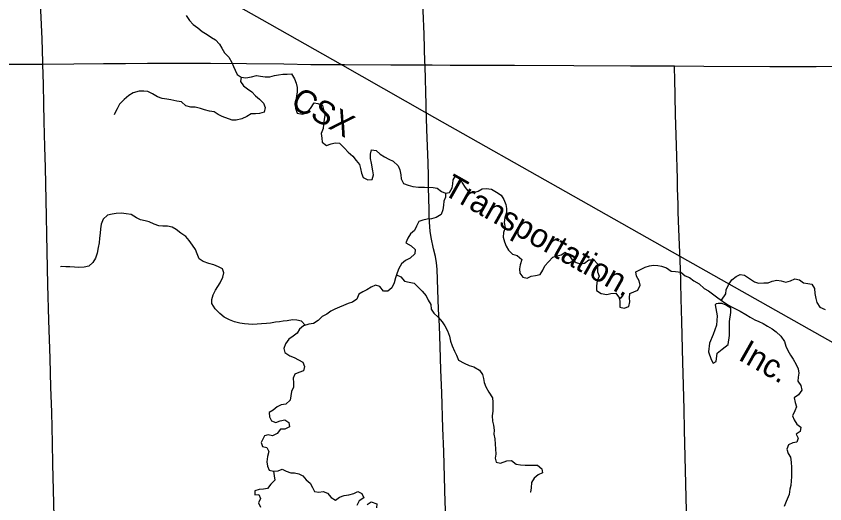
# Model space of a CAD drawing. Extents: x 1874609 to 2204689, y 815661 to 1281160.
# Drawn here: x 2002607 to 2012902, y 1105278 to 1111485 of the extents above; entities that cross this region are included whole.
import ezdxf

# ---------------------------------------------------------------- set-up
doc = ezdxf.new("R2010")
doc.units = 0
for name, color, linetype in [('GM_X_County_Road', 7, 'Continuous'), ('GM_X_Minor_Lake', 7, 'Continuous'), ('GM_X_Minor_River', 7, 'Continuous'), ('GM_X_Rail_Line', 7, 'Continuous'), ('GM_X_Rail_Line_Text', 7, 'Continuous'), ('GM_X_Township_Road', 7, 'Continuous')]:
    doc.layers.add(name, color=color, linetype=linetype)

msp = doc.modelspace()

# ---------------------------------------------------------------- linework, layer by layer
at = {"layer": 'GM_X_County_Road'}
for points in [[(2007813, 1110866), (2007812, 1110896), (2007801, 1111257), (2007789, 1111552), (2007774, 1111929), (2007765, 1112159), (2007754, 1112504), (2007749, 1112657), (2007741, 1112913), (2007732, 1113176), (2007712, 1113832), (2007707, 1114012), (2007696, 1114373), (2007682, 1114750), (2007659, 1115423), (2007637, 1116112), (2007618, 1116807)], [(2008084, 1104967), (2008071, 1105295), (2008050, 1105943), (2008041, 1106240), (2008026, 1106690), (2008015, 1106985), (2008006, 1107280), (2007997, 1107543), (2007986, 1107756), (2007975, 1108002), (2007965, 1108264), (2007957, 1108346), (2007944, 1108427), (2007922, 1108523), (2007891, 1108668), (2007878, 1108748), (2007870, 1108862), (2007866, 1108942), (2007864, 1109025), (2007857, 1109305), (2007855, 1109453), (2007851, 1109617), (2007845, 1109830), (2007837, 1110043), (2007828, 1110341), (2007822, 1110538), (2007818, 1110666), (2007813, 1110866)]]:
    msp.add_lwpolyline(points, dxfattribs=at)
at = {"layer": 'GM_X_Minor_Lake'}
for points in [[(2011506, 1107811), (2011530, 1107671), (2011524, 1107554), (2011483, 1107434), (2011435, 1107324), (2011423, 1107212), (2011455, 1107115), (2011479, 1107067), (2011521, 1107089), (2011533, 1107195), (2011597, 1107245), (2011670, 1107307), (2011690, 1107422), (2011688, 1107598), (2011707, 1107714), (2011705, 1107769), (2011640, 1107810)], [(2011640, 1107810), (2011593, 1107826), (2011545, 1107829), (2011519, 1107824), (2011506, 1107811)]]:
    msp.add_lwpolyline(points, dxfattribs=at)
at = {"layer": 'GM_X_Minor_River'}
for points in [[(2004772, 1111492), (2004813, 1111430), (2004859, 1111380), (2004921, 1111335), (2004977, 1111288), (2005040, 1111250), (2005092, 1111215), (2005144, 1111183), (2005196, 1111128), (2005224, 1111076), (2005259, 1111018), (2005313, 1110965), (2005354, 1110897), (2005374, 1110846), (2005396, 1110796), (2005419, 1110744), (2005473, 1110709), (2005531, 1110699), (2005602, 1110712), (2005668, 1110728), (2005718, 1110722), (2005778, 1110711), (2005836, 1110711), (2005894, 1110728), (2005948, 1110738), (2006004, 1110747), (2006059, 1110749), (2006111, 1110751), (2006152, 1110688), (2006172, 1110632), (2006184, 1110578), (2006185, 1110520), (2006177, 1110468), (2006168, 1110418), (2006162, 1110365), (2006164, 1110313), (2006185, 1110251), (2006253, 1110236), (2006309, 1110256), (2006354, 1110312), (2006399, 1110382), (2006449, 1110375), (2006506, 1110349), (2006522, 1110297), (2006538, 1110226), (2006527, 1110172), (2006521, 1110108), (2006514, 1110054)], [(2005473, 1110709), (2005463, 1110655), (2005501, 1110597), (2005552, 1110561), (2005606, 1110522), (2005654, 1110472), (2005706, 1110427), (2005755, 1110377), (2005777, 1110322), (2005765, 1110262), (2005706, 1110245), (2005654, 1110241), (2005598, 1110240), (2005542, 1110208), (2005480, 1110180), (2005407, 1110163), (2005355, 1110161), (2005231, 1110210), (2005179, 1110233), (2005128, 1110267), (2005070, 1110276), (2005006, 1110292), (2004952, 1110309), (2004888, 1110327), (2004829, 1110328), (2004769, 1110342), (2004712, 1110393), (2004652, 1110405), (2004576, 1110422), (2004526, 1110430), (2004468, 1110437), (2004408, 1110457), (2004342, 1110498), (2004282, 1110526), (2004232, 1110529), (2004174, 1110529), (2004096, 1110508), (2004041, 1110474), (2003983, 1110424), (2003922, 1110367), (2003894, 1110307), (2003861, 1110243), (2003853, 1110229)], [(2006514, 1110054), (2006492, 1109990), (2006497, 1109932), (2006505, 1109882), (2006559, 1109837), (2006619, 1109861), (2006669, 1109873), (2006723, 1109868), (2006787, 1109806), (2006835, 1109755), (2006894, 1109704), (2006934, 1109650), (2006980, 1109596), (2006993, 1109545), (2007003, 1109487), (2007027, 1109433), (2007085, 1109402), (2007141, 1109406), (2007155, 1109466), (2007150, 1109518), (2007130, 1109612), (2007117, 1109675), (2007119, 1109727), (2007133, 1109785), (2007191, 1109776), (2007243, 1109728), (2007295, 1109693), (2007351, 1109665), (2007407, 1109640), (2007469, 1109580), (2007492, 1109528), (2007504, 1109465), (2007507, 1109413), (2007539, 1109355), (2007597, 1109336), (2007659, 1109316), (2007729, 1109309), (2007805, 1109307), (2007917, 1109306), (2007967, 1109297), (2008021, 1109253), (2008075, 1109232), (2008125, 1109242), (2008160, 1109300), (2008166, 1109352), (2008170, 1109402), (2008203, 1109456), (2008257, 1109421), (2008286, 1109363), (2008324, 1109303), (2008376, 1109242), (2008434, 1109242), (2008488, 1109257), (2008540, 1109287), (2008592, 1109291), (2008658, 1109284), (2008724, 1109245), (2008782, 1109207), (2008816, 1109151), (2008843, 1109090), (2008851, 1109038), (2008851, 1108988), (2008830, 1108924), (2008822, 1108858), (2008831, 1108790), (2008813, 1108730), (2008808, 1108674), (2008824, 1108613), (2008846, 1108557), (2008875, 1108505), (2008927, 1108456), (2008985, 1108438), (2009043, 1108387), (2009022, 1108321), (2009014, 1108271), (2009019, 1108215), (2009057, 1108163), (2009111, 1108150), (2009163, 1108176), (2009221, 1108185), (2009278, 1108195), (2009314, 1108253), (2009339, 1108307), (2009383, 1108359), (2009440, 1108416), (2009496, 1108436), (2009546, 1108449), (2009598, 1108481), (2009650, 1108433), (2009686, 1108382), (2009738, 1108348), (2009792, 1108333), (2009842, 1108341), (2009900, 1108385), (2009960, 1108384), (2010010, 1108334), (2010010, 1108284), (2010007, 1108229), (2010031, 1108175), (2010006, 1108117), (2009994, 1108053)], [(2008075, 1109232), (2008073, 1109182), (2008054, 1109130), (2008048, 1109078), (2008041, 1109020), (2008017, 1108962), (2007953, 1108923), (2007894, 1108905), (2007840, 1108900), (2007784, 1108888), (2007734, 1108870), (2007705, 1108812), (2007679, 1108756), (2007629, 1108713), (2007592, 1108661), (2007570, 1108599), (2007634, 1108560), (2007685, 1108514), (2007683, 1108462), (2007622, 1108404), (2007566, 1108375), (2007514, 1108333), (2007479, 1108273), (2007457, 1108217), (2007436, 1108155), (2007420, 1108091), (2007389, 1108029), (2007339, 1107983), (2007283, 1107984), (2007237, 1108042), (2007181, 1108063), (2007125, 1108035), (2007073, 1108000), (2007022, 1107978), (2006970, 1107948), (2006945, 1107882), (2006889, 1107845), (2006835, 1107829), (2006775, 1107803), (2006724, 1107780), (2006666, 1107756), (2006612, 1107731), (2006561, 1107693), (2006505, 1107661), (2006453, 1107610), (2006392, 1107572), (2006334, 1107564), (2006266, 1107543), (2006214, 1107501), (2006183, 1107449), (2006133, 1107410), (2006078, 1107374), (2006036, 1107314), (2006015, 1107256), (2006027, 1107206), (2006091, 1107161), (2006147, 1107139), (2006201, 1107112), (2006255, 1107082), (2006280, 1107024), (2006264, 1106970), (2006206, 1106950), (2006155, 1106928), (2006133, 1106876), (2006139, 1106818), (2006136, 1106764), (2006114, 1106706), (2006103, 1106654), (2006097, 1106598), (2006040, 1106548), (2005980, 1106537), (2005930, 1106511), (2005880, 1106472), (2005827, 1106440), (2005833, 1106384), (2005859, 1106333), (2005911, 1106311), (2005969, 1106333), (2006027, 1106348), (2006079, 1106312), (2006086, 1106257), (2006028, 1106228), (2005972, 1106226), (2005930, 1106173), (2005869, 1106145), (2005817, 1106155), (2005767, 1106144), (2005728, 1106058), (2005742, 1106008), (2005800, 1105995), (2005822, 1105943), (2005807, 1105879), (2005799, 1105811), (2005806, 1105759), (2005830, 1105708), (2005884, 1105694), (2005942, 1105697), (2005994, 1105719), (2006046, 1105693), (2006102, 1105672), (2006152, 1105674)], [(2006288, 1107550), (2006238, 1107603), (2006180, 1107614), (2006124, 1107618), (2006058, 1107609), (2006008, 1107603), (2005958, 1107595), (2005908, 1107590), (2005845, 1107576), (2005793, 1107573), (2005729, 1107567), (2005675, 1107565), (2005621, 1107560), (2005567, 1107566), (2005513, 1107569), (2005455, 1107579), (2005387, 1107596), (2005323, 1107618), (2005255, 1107653), (2005201, 1107699), (2005140, 1107760), (2005098, 1107826), (2005098, 1107879), (2005117, 1107938), (2005147, 1107998), (2005204, 1108090), (2005237, 1108162), (2005253, 1108216), (2005235, 1108270), (2005183, 1108295), (2005122, 1108321), (2005058, 1108336), (2004990, 1108362), (2004936, 1108395), (2004910, 1108459), (2004889, 1108517), (2004853, 1108572), (2004809, 1108628), (2004766, 1108679), (2004702, 1108721), (2004646, 1108768), (2004592, 1108800), (2004532, 1108811), (2004476, 1108813), (2004422, 1108818), (2004362, 1108838), (2004302, 1108867), (2004248, 1108879), (2004190, 1108894), (2004138, 1108920), (2004072, 1108959), (2004006, 1108967), (2003948, 1108976), (2003882, 1108972), (2003830, 1108963), (2003770, 1108951), (2003713, 1108901), (2003691, 1108839), (2003682, 1108777), (2003678, 1108723), (2003670, 1108659), (2003663, 1108599), (2003651, 1108539), (2003638, 1108469), (2003616, 1108405), (2003583, 1108351), (2003531, 1108303), (2003471, 1108292), (2003402, 1108286), (2003348, 1108289), (2003290, 1108293), (2003238, 1108294), (2003188, 1108298), (2003172, 1108294)], [(2009994, 1108053), (2009997, 1107995), (2010053, 1107955), (2010127, 1107942), (2010177, 1107956), (2010240, 1107959), (2010289, 1107895), (2010293, 1107840), (2010292, 1107782), (2010346, 1107768), (2010409, 1107791), (2010421, 1107847), (2010417, 1107898), (2010422, 1107954), (2010472, 1107975), (2010522, 1107999), (2010553, 1108061), (2010539, 1108117), (2010504, 1108174), (2010496, 1108232), (2010556, 1108261), (2010617, 1108289), (2010671, 1108307), (2010721, 1108316), (2010775, 1108310), (2010825, 1108305), (2010885, 1108283), (2010945, 1108240), (2011003, 1108234), (2011069, 1108227), (2011123, 1108179), (2011179, 1108158), (2011236, 1108116), (2011302, 1108079), (2011368, 1108019), (2011422, 1107990), (2011488, 1107939), (2011539, 1107899), (2011601, 1107858), (2011655, 1107820), (2011713, 1107785), (2011767, 1107759), (2011825, 1107728), (2011898, 1107686), (2011952, 1107653), (2012012, 1107621), (2012064, 1107598), (2012118, 1107574), (2012174, 1107539), (2012230, 1107507), (2012284, 1107466), (2012341, 1107410), (2012387, 1107345), (2012404, 1107283), (2012430, 1107229), (2012466, 1107170), (2012499, 1107118), (2012539, 1107051), (2012561, 1106997), (2012570, 1106941), (2012564, 1106891), (2012560, 1106841), (2012599, 1106782), (2012609, 1106724), (2012566, 1106666), (2012512, 1106625), (2012523, 1106569), (2012543, 1106514), (2012519, 1106460), (2012492, 1106398), (2012514, 1106348), (2012546, 1106292), (2012597, 1106253), (2012589, 1106197), (2012539, 1106166), (2012562, 1106115), (2012548, 1106063), (2012494, 1106054), (2012441, 1106028), (2012419, 1105974), (2012437, 1105920), (2012466, 1105870), (2012476, 1105807), (2012479, 1105741), (2012479, 1105681), (2012477, 1105621), (2012472, 1105569), (2012468, 1105513), (2012459, 1105463), (2012449, 1105395), (2012412, 1105307), (2012384, 1105245)], [(2007449, 1108193), (2007504, 1108167), (2007550, 1108114), (2007612, 1108100), (2007676, 1108087), (2007724, 1108037), (2007776, 1107986), (2007825, 1107926), (2007851, 1107869), (2007885, 1107813), (2007892, 1107757), (2007924, 1107704), (2007980, 1107654), (2008031, 1107593), (2008063, 1107543), (2008099, 1107479), (2008122, 1107412), (2008138, 1107350), (2008157, 1107288), (2008189, 1107219), (2008215, 1107169), (2008238, 1107107), (2008312, 1107070), (2008374, 1107038), (2008432, 1107021), (2008504, 1106978), (2008543, 1106926), (2008559, 1106874), (2008567, 1106824), (2008588, 1106767), (2008626, 1106697), (2008673, 1106628), (2008677, 1106572), (2008675, 1106508), (2008676, 1106456), (2008668, 1106396), (2008671, 1106328), (2008683, 1106278), (2008691, 1106217), (2008690, 1106163), (2008702, 1106107), (2008707, 1106037), (2008711, 1105979), (2008712, 1105911), (2008706, 1105860), (2008718, 1105808), (2008772, 1105794), (2008854, 1105825), (2008914, 1105829), (2008974, 1105782), (2009026, 1105774), (2009086, 1105769), (2009140, 1105771), (2009192, 1105769), (2009246, 1105768), (2009300, 1105724), (2009308, 1105673), (2009253, 1105648), (2009203, 1105606), (2009169, 1105550), (2009164, 1105480), (2009156, 1105428), (2009150, 1105424)], [(2011585, 1107869), (2011642, 1107950), (2011648, 1108000), (2011675, 1108066), (2011719, 1108128), (2011772, 1108172), (2011824, 1108197), (2011878, 1108189), (2011956, 1108136), (2012008, 1108104), (2012060, 1108085), (2012126, 1108091), (2012182, 1108092), (2012232, 1108112), (2012290, 1108124), (2012346, 1108115), (2012404, 1108099), (2012465, 1108118), (2012519, 1108142), (2012579, 1108129), (2012633, 1108089), (2012685, 1108081), (2012739, 1108072), (2012772, 1108018), (2012776, 1107956), (2012787, 1107893), (2012801, 1107841), (2012839, 1107783), (2012905, 1107750)], [(2005884, 1105694), (2005890, 1105634), (2005901, 1105579), (2005851, 1105530), (2005808, 1105474), (2005754, 1105464), (2005700, 1105459), (2005646, 1105441), (2005646, 1105391), (2005696, 1105397), (2005719, 1105344), (2005693, 1105292), (2005719, 1105236)], [(2006152, 1105674), (2006204, 1105661), (2006256, 1105635), (2006298, 1105584), (2006352, 1105540), (2006379, 1105486), (2006405, 1105433), (2006459, 1105425), (2006515, 1105434), (2006571, 1105414), (2006617, 1105357), (2006671, 1105325), (2006725, 1105363), (2006781, 1105384), (2006842, 1105392), (2006904, 1105411), (2006956, 1105433), (2007010, 1105409), (2007032, 1105354), (2006973, 1105315), (2006943, 1105255)], [(2007077, 1105270), (2007127, 1105305), (2007197, 1105279), (2007195, 1105227)]]:
    msp.add_lwpolyline(points, dxfattribs=at)
at = {"layer": 'GM_X_Rail_Line'}
msp.add_lwpolyline([(2002568, 1113206), (2002721, 1113131), (2002846, 1113067), (2003184, 1112882), (2003534, 1112687), (2005734, 1111442), (2006733, 1110877), (2007837, 1110252), (2009699, 1109200), (2011056, 1108432), (2013725, 1106924)], dxfattribs=at)
at = {"layer": 'GM_X_Township_Road'}
for points in [[(2002947, 1110875), (2002946, 1110900), (2002937, 1111196), (2002923, 1111557), (2002908, 1111951), (2002895, 1112290), (2002878, 1112706), (2002868, 1112907), (2002859, 1113084), (2002849, 1113262), (2002834, 1113629), (2002826, 1113824), (2002818, 1114031), (2002809, 1114278), (2002802, 1114474), (2002796, 1114671), (2002792, 1114802), (2002782, 1115147), (2002776, 1115351), (2002767, 1115622), (2002760, 1115852), (2002732, 1116612), (2002718, 1116783)], [(1997851, 1110769), (1997974, 1110772), (1998351, 1110778), (1998778, 1110778), (1999106, 1110780), (1999631, 1110781), (1999729, 1110784), (1999778, 1110787), (1999829, 1110794), (1999868, 1110802), (1999952, 1110832), (2000030, 1110857), (2000078, 1110870), (2000129, 1110877), (2000169, 1110880), (2000275, 1110880), (2000554, 1110878), (2000948, 1110876), (2001145, 1110875), (2001407, 1110874), (2001752, 1110876), (2002392, 1110874), (2002703, 1110874), (2002947, 1110875)], [(2002947, 1110875), (2003343, 1110878), (2003720, 1110881), (2003999, 1110883), (2004278, 1110885), (2004639, 1110886), (2005082, 1110889), (2005541, 1110884), (2006017, 1110878), (2006359, 1110872)], [(2003136, 1103648), (2003135, 1103665), (2003124, 1104049), (2003101, 1104787), (2003076, 1105781), (2003069, 1106055), (2003060, 1106443), (2003050, 1106761), (2003039, 1107126), (2003024, 1107616), (2003012, 1108067), (2002996, 1108706), (2002994, 1108935), (2002980, 1109558), (2002973, 1109821), (2002965, 1110143), (2002959, 1110371), (2002953, 1110614), (2002947, 1110875)], [(2006359, 1110872), (2006476, 1110870), (2006788, 1110870), (2007378, 1110866), (2007624, 1110867), (2007813, 1110866)], [(2007813, 1110866), (2007903, 1110866), (2008132, 1110863), (2008460, 1110862), (2008706, 1110860), (2008952, 1110860), (2009707, 1110858), (2010429, 1110853), (2010888, 1110854), (2010989, 1110853)], [(2010989, 1110853), (2011364, 1110850), (2012201, 1110843), (2012627, 1110844), (2012791, 1110846), (2013087, 1110848), (2013382, 1110844), (2013661, 1110843)], [(2011140, 1105187), (2011133, 1105532), (2011117, 1106220), (2011111, 1106483), (2011099, 1106936), (2011095, 1107075), (2011081, 1107599), (2011074, 1107889), (2011070, 1108090), (2011068, 1108132), (2011059, 1108380), (2011052, 1108575), (2011045, 1108774), (2011037, 1108991), (2011034, 1109087), (2011028, 1109294), (2011025, 1109415), (2011013, 1109841), (2011001, 1110235), (2010992, 1110697), (2010989, 1110816), (2010989, 1110853)]]:
    msp.add_lwpolyline(points, dxfattribs=at)

# ---------------------------------------------------------------- texts
at = {"layer": 'GM_X_Rail_Line_Text'}
for s, rotation, p in [('CSX', 330.4843, (2006085, 1110337)), ('Transportation,', 330.5123, (2008026, 1109227)), ('Inc.', 330.4198, (2011787, 1107119))]:
    msp.add_text(s, height=299, rotation=rotation, dxfattribs=at).set_placement(p)

doc.saveas('drawing.dxf')
